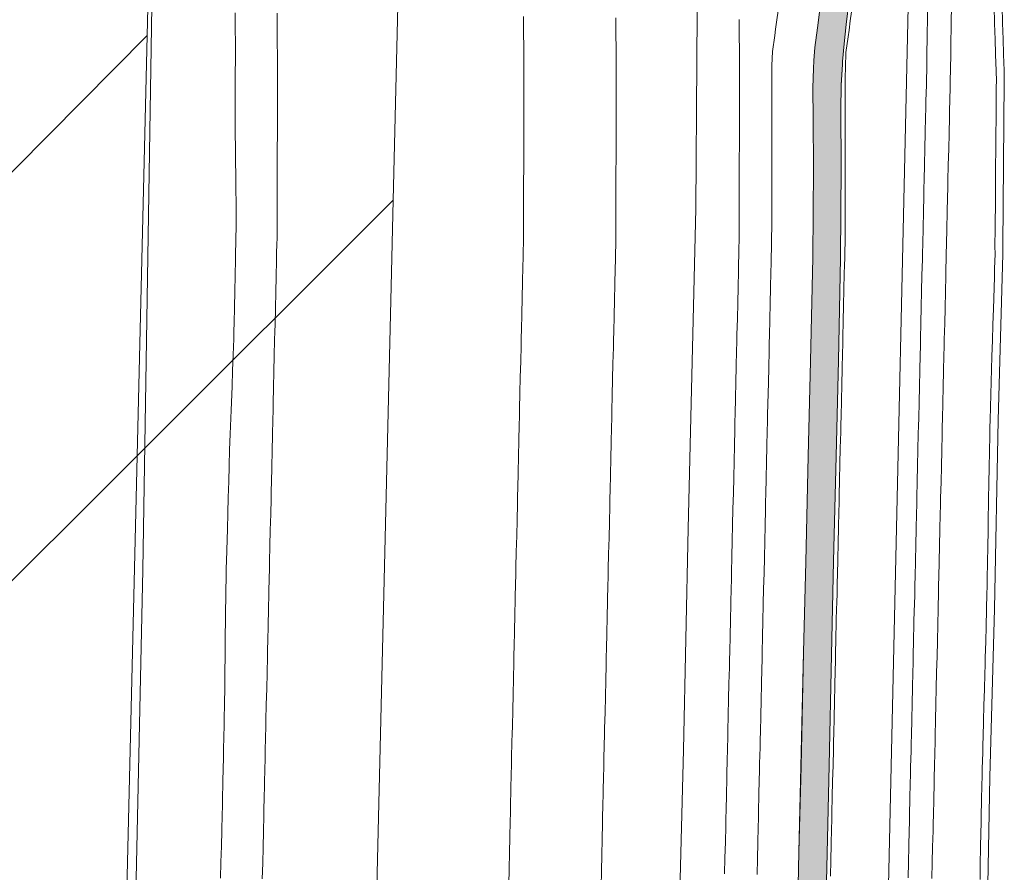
# Model space of a CAD drawing. Header units: metres. Extents: x 250001 to 257773, y 598992 to 609118.
# Tile 496 of 656: x 253767 to 253892, y 604695 to 604803. Entities that reach past the tile are written whole.
import ezdxf
from ezdxf.lldxf.tags import DXFTag

# ---------------------------------------------------------------- set-up
doc = ezdxf.new("R2010")
doc.units = ezdxf.units.M
for name, color, linetype, lineweight in [('B-WE-GR-BOUWLAND-GV', 252, 'Continuous', 13), ('B-WE-GR-GRAS-GV', 252, 'Continuous', 13), ('B-WE-GW-TALUD_KRUIN-G', 252, 'Continuous', 18), ('B-WE-KG-GRENS_PERCEEL-G', 150, 'KG-PERCEEL', 18), ('B-WE-OG-WATER-GV', 252, 'Continuous', 18), ('B-WE-OG-WATER_SLOOT-GV', 252, 'Continuous', 18), ('B-WE-VH-VERHARDING_GESLOTEN-GV', 252, 'Continuous', 18), ('N-WE-VH-VERHARDING_ASFALT-A', 252, 'Continuous', 18), ('X-XX-AL-REFERENTIE-G', 7, 'Continuous', 18)]:
    doc.layers.add(name, color=color, linetype=linetype, lineweight=lineweight)
doc.styles.get("Standard").update_dxf_attribs({"font": 'NLCS-ISO.ttf'})
tags = doc.linetypes.add('KG-PERCEEL', pattern='A,5.5,-2,["P",Standard,S=1.8,R=0,X=-0.5,Y=-0.9],-2,5.5,-2,[5,NLCS.SHX,S=0.75,R=0,X=0,Y=0],-2', length=19).pattern_tags.tags
tags[6] = DXFTag(74, 10)

# ---------------------------------------------------------------- blocks, each defined once
blk = doc.blocks.new('BS2021-132-Xref-KAD-20210617')
at = {"layer": 'B-WE-KG-GRENS_PERCEEL-G', "flags": 128}
for points in [[(253792.186, 604940.261), (253804.462, 604916.397), (253811.112, 604900.297), (253813.686, 604889.4), (253815.836, 604875.12), (253816.456, 604860.65), (253814.54, 604780.12)], [(253786.712, 604934.788), (253783.525, 604800.898)], [(253880.357, 604845.815), (253865.184, 604168.152), (253841.404, 604155.428)], [(253837.061, 604153.104), (253837.14, 604159.91), (253837.47, 604175.98), (253840.21, 604271.44), (253841.37, 604319.24), (253842.61, 604368.89), (253844.36, 604421.76), (253845.81, 604476.66), (253846.42, 604500), (253847.04, 604519.96), (253847.12, 604532.57), (253847.23, 604558.2), (253848.39, 604609.04), (253849.97, 604665.21), (253851.13, 604710.81), (253851.71, 604738.72), (253852.7, 604779.03), (253852.94, 604816.25), (253852.987, 604818.495)], [(253684.111, 604700.428), (253783.525, 604800.898)], [(253783.525, 604800.898), (253782.263, 604747.903)], [(253814.54, 604780.12), (253782.263, 604747.903)], [(253814.54, 604780.12), (253814.28, 604769.25), (253810.254, 604600.094)], [(253782.263, 604747.903), (253696.109, 604661.909)], [(253782.263, 604747.903), (253778.018, 604569.561)]]:
    blk.add_lwpolyline(points, dxfattribs=at)
blk = doc.blocks.new('BS2021-132-Xref-BGT-GRIJS-20210617-aangepast')
at = {"layer": 'B-WE-GR-BOUWLAND-GV', "flags": 128}
blk.add_lwpolyline([(253767.448, 604562.234), (253770.34, 604564.97), (253779.524, 604573.753), (253783.004, 604733.534), (253785.981, 604920.396)], dxfattribs=at)
at = {"layer": 'B-WE-GR-GRAS-GV', "flags": 128}
for points in [[(253792.778, 604694.655), (253792.835, 604696.654), (253792.893, 604698.653), (253792.95, 604700.652), (253793.002, 604702.652), (253793.022, 604703.675), (253793.041, 604704.651), (253793.081, 604706.651), (253793.12, 604708.651), (253793.139, 604709.582), (253793.16, 604710.65), (253793.2, 604712.65), (253793.22, 604713.672), (253793.239, 604714.649), (253793.279, 604716.649), (253793.309, 604718.649), (253793.331, 604720.649), (253793.352, 604722.649), (253793.363, 604723.672), (253793.373, 604724.649), (253793.439, 604730.649), (253793.441, 604730.833), (253793.471, 604732.649), (253793.5, 604733.671), (253793.527, 604734.648), (253793.639, 604738.646), (253793.696, 604740.646), (253793.752, 604742.645), (253793.781, 604743.667), (253793.808, 604744.644), (253793.864, 604746.643), (253793.926, 604748.643), (253794.001, 604750.641), (253794.076, 604752.64), (253794.114, 604753.662), (253794.15, 604754.622), (253794.151, 604754.639), (253794.225, 604756.638), (253794.301, 604758.637), (253794.377, 604760.635), (253794.451, 604762.634), (253794.473, 604763.656), (253794.494, 604764.634), (253794.536, 604766.633), (253794.578, 604768.633), (253794.62, 604770.632), (253794.662, 604772.632), (253794.684, 604773.653), (253794.704, 604774.632), (253794.723, 604775.523), (253794.745, 604776.545), (253794.745, 604776.631), (253794.743, 604778.632), (253794.699, 604782.634), (253794.688, 604783.656), (253794.677, 604784.635), (253794.608, 604790.638), (253794.606, 604792.639), (253794.616, 604793.66), (253794.625, 604794.639), (253794.643, 604796.639), (253794.65, 604797.349), (253794.662, 604798.639), (253794.662, 604798.66), (253794.645, 604799.884), (253794.644, 604801.824), (253794.644, 604802.629), (253794.642, 604803.764)], [(253785.981, 604920.396), (253783.004, 604733.534), (253779.524, 604573.753)], [(253872.008, 604805.432), (253871.644, 604802.283), (253871.36, 604799.856), (253871.177, 604797.622), (253871.153, 604797.246), (253870.984, 604794.654), (253870.943, 604791.424), (253870.982, 604784.348), (253870.934, 604772.814), (253870.667, 604759.915), (253870.356, 604747.854), (253870.043, 604734.595), (253869.787, 604722.817), (253869.467, 604708.833), (253869.227, 604697.81), (253868.918, 604683.514)], [(253869.652, 604694.887), (253869.698, 604696.887), (253869.744, 604698.886), (253869.79, 604700.886), (253869.813, 604701.908), (253869.836, 604702.885), (253869.882, 604704.884), (253869.928, 604706.884), (253869.949, 604707.816), (253869.973, 604708.883), (253870.019, 604710.883), (253870.043, 604711.906), (253870.065, 604712.882), (253870.111, 604714.882), (253870.157, 604716.881), (253870.203, 604718.881), (253870.249, 604720.88), (253870.272, 604721.903), (253870.295, 604722.88), (253870.341, 604724.879), (253870.386, 604726.879), (253870.432, 604728.878), (253870.437, 604729.062), (253870.478, 604730.878), (253870.502, 604731.9), (253870.524, 604732.877), (253870.57, 604734.877), (253870.616, 604736.876), (253870.662, 604738.876), (253870.708, 604740.875), (253870.731, 604741.897), (253870.754, 604742.874), (253870.799, 604744.874), (253870.845, 604746.873), (253870.891, 604748.873), (253870.937, 604750.872), (253870.961, 604751.894), (253870.983, 604752.854), (253870.983, 604752.872), (253871.029, 604754.871), (253871.075, 604756.871), (253871.121, 604758.87), (253871.167, 604760.87), (253871.19, 604761.891), (253871.212, 604762.869), (253871.258, 604764.869), (253871.304, 604766.868), (253871.35, 604768.868), (253871.396, 604770.867), (253871.419, 604771.888), (253871.442, 604772.867), (253871.462, 604773.758), (253871.486, 604774.78), (253871.486, 604774.866), (253871.49, 604776.867), (253871.493, 604778.867), (253871.497, 604780.867), (253871.499, 604781.889), (253871.5, 604782.868), (253871.504, 604784.868), (253871.508, 604786.869), (253871.511, 604788.869), (253871.515, 604790.87), (253871.517, 604791.891), (253871.519, 604792.87), (253871.522, 604794.871), (253871.524, 604795.581), (253871.526, 604796.871), (253871.526, 604796.892), (253871.603, 604798.759), (253871.877, 604800.747), (253871.991, 604801.572), (253872.15, 604802.734), (253872.421, 604804.723)], [(253879.438, 604694.662), (253879.484, 604696.662), (253879.53, 604698.661), (253879.575, 604700.66), (253879.599, 604701.683), (253879.621, 604702.66), (253879.667, 604704.659), (253879.713, 604706.659), (253879.735, 604707.591), (253879.759, 604708.658), (253879.805, 604710.658), (253879.829, 604711.68), (253879.851, 604712.657), (253879.897, 604714.657), (253879.943, 604716.656), (253879.989, 604718.656), (253880.035, 604720.655), (253880.059, 604721.678), (253880.081, 604722.655), (253880.127, 604724.654), (253880.173, 604726.654), (253880.219, 604728.653), (253880.224, 604728.837), (253880.265, 604730.653), (253880.289, 604731.675), (253880.311, 604732.652), (253880.357, 604734.651), (253880.403, 604736.651), (253880.449, 604738.65), (253880.495, 604740.65), (253880.519, 604741.672), (253880.541, 604742.649), (253880.587, 604744.649), (253880.633, 604746.648), (253880.679, 604748.648), (253880.725, 604750.647), (253880.749, 604751.669), (253880.771, 604752.629), (253880.771, 604752.647), (253880.817, 604754.646), (253880.863, 604756.646), (253880.909, 604758.645), (253880.955, 604760.645), (253880.979, 604761.666), (253881.001, 604762.644), (253881.047, 604764.644), (253881.093, 604766.643), (253881.139, 604768.643), (253881.185, 604770.642), (253881.209, 604771.663), (253881.231, 604772.641), (253881.252, 604773.533), (253881.275, 604774.555), (253881.277, 604774.641), (253881.323, 604776.64), (253881.369, 604778.64), (253881.415, 604780.639), (253881.438, 604781.66), (253881.461, 604782.639), (253881.507, 604784.638), (253881.553, 604786.638), (253881.599, 604788.637), (253881.645, 604790.637), (253881.668, 604791.657), (253881.691, 604792.636), (253881.737, 604794.636), (253881.753, 604795.345), (253881.783, 604796.635), (253881.783, 604796.656), (253881.812, 604798.61), (253881.841, 604800.608), (253881.852, 604801.437), (253881.868, 604802.605), (253881.894, 604804.603)], [(253872.421, 604804.723), (253872.15, 604802.734), (253871.991, 604801.572), (253871.877, 604800.747), (253871.603, 604798.759), (253871.526, 604796.892), (253871.526, 604796.871), (253871.524, 604795.581), (253871.522, 604794.871), (253871.519, 604792.87), (253871.517, 604791.891), (253871.515, 604790.87), (253871.511, 604788.869), (253871.508, 604786.869), (253871.504, 604784.868), (253871.5, 604782.868), (253871.499, 604781.889), (253871.497, 604780.867), (253871.493, 604778.867), (253871.49, 604776.867), (253871.486, 604774.866), (253871.486, 604774.78), (253871.462, 604773.758), (253871.442, 604772.867), (253871.419, 604771.888), (253871.396, 604770.867), (253871.35, 604768.868), (253871.304, 604766.868), (253871.258, 604764.869), (253871.212, 604762.869), (253871.19, 604761.891), (253871.167, 604760.87), (253871.121, 604758.87), (253871.075, 604756.871), (253871.029, 604754.871), (253870.983, 604752.872), (253870.983, 604752.854), (253870.961, 604751.894), (253870.937, 604750.872), (253870.891, 604748.873), (253870.845, 604746.873), (253870.799, 604744.874), (253870.754, 604742.874), (253870.731, 604741.897), (253870.708, 604740.875), (253870.662, 604738.876), (253870.616, 604736.876), (253870.57, 604734.877), (253870.524, 604732.877), (253870.502, 604731.9), (253870.478, 604730.878), (253870.437, 604729.062), (253870.432, 604728.878), (253870.386, 604726.879), (253870.341, 604724.879), (253870.295, 604722.88), (253870.272, 604721.903), (253870.249, 604720.88), (253870.203, 604718.881), (253870.157, 604716.881), (253870.111, 604714.882), (253870.065, 604712.882), (253870.043, 604711.906), (253870.019, 604710.883), (253869.973, 604708.883), (253869.949, 604707.816), (253869.928, 604706.884), (253869.882, 604704.884), (253869.836, 604702.885), (253869.813, 604701.908), (253869.79, 604700.886), (253869.744, 604698.886), (253869.698, 604696.887), (253869.652, 604694.887)], [(253881.894, 604804.603), (253881.868, 604802.605), (253881.852, 604801.437), (253881.841, 604800.608), (253881.812, 604798.61), (253881.783, 604796.656), (253881.783, 604796.635), (253881.753, 604795.345), (253881.737, 604794.636), (253881.691, 604792.636), (253881.668, 604791.657), (253881.645, 604790.637), (253881.599, 604788.637), (253881.553, 604786.638), (253881.507, 604784.638), (253881.461, 604782.639), (253881.438, 604781.66), (253881.415, 604780.639), (253881.369, 604778.64), (253881.323, 604776.64), (253881.277, 604774.641), (253881.275, 604774.555), (253881.252, 604773.533), (253881.231, 604772.641), (253881.209, 604771.663), (253881.185, 604770.642), (253881.139, 604768.643), (253881.093, 604766.643), (253881.047, 604764.644), (253881.001, 604762.644), (253880.979, 604761.666), (253880.955, 604760.645), (253880.909, 604758.645), (253880.863, 604756.646), (253880.817, 604754.646), (253880.771, 604752.647), (253880.771, 604752.629), (253880.749, 604751.669), (253880.725, 604750.647), (253880.679, 604748.648), (253880.633, 604746.648), (253880.587, 604744.649), (253880.541, 604742.649), (253880.519, 604741.672), (253880.495, 604740.65), (253880.449, 604738.65), (253880.403, 604736.651), (253880.357, 604734.651), (253880.311, 604732.652), (253880.289, 604731.675), (253880.265, 604730.653), (253880.224, 604728.837), (253880.219, 604728.653), (253880.173, 604726.654), (253880.127, 604724.654), (253880.081, 604722.655), (253880.059, 604721.678), (253880.035, 604720.655), (253879.989, 604718.656), (253879.943, 604716.656), (253879.897, 604714.657), (253879.851, 604712.657), (253879.829, 604711.68), (253879.805, 604710.658), (253879.759, 604708.658), (253879.735, 604707.591), (253879.713, 604706.659), (253879.667, 604704.659), (253879.621, 604702.66), (253879.599, 604701.683), (253879.575, 604700.66), (253879.53, 604698.661), (253879.484, 604696.662), (253879.438, 604694.662)], [(253882.437, 604694.593), (253882.483, 604696.593), (253882.529, 604698.592), (253882.575, 604700.592), (253882.598, 604701.614), (253882.621, 604702.591), (253882.667, 604704.59), (253882.713, 604706.59), (253882.734, 604707.522), (253882.759, 604708.589), (253882.805, 604710.589), (253882.828, 604711.611), (253882.851, 604712.588), (253882.897, 604714.588), (253882.943, 604716.587), (253882.989, 604718.587), (253883.035, 604720.586), (253883.058, 604721.609), (253883.081, 604722.586), (253883.127, 604724.585), (253883.173, 604726.585), (253883.219, 604728.584), (253883.223, 604728.768), (253883.265, 604730.584), (253883.288, 604731.606), (253883.31, 604732.583), (253883.356, 604734.583), (253883.448, 604738.581), (253883.494, 604740.581), (253883.518, 604741.603), (253883.54, 604742.58), (253883.586, 604744.58), (253883.632, 604746.579), (253883.678, 604748.579), (253883.724, 604750.578), (253883.748, 604751.6), (253883.77, 604752.56), (253883.77, 604752.578), (253883.816, 604754.577), (253883.862, 604756.577), (253883.908, 604758.576), (253883.954, 604760.576), (253883.978, 604761.597), (253884, 604762.575), (253884.046, 604764.575), (253884.092, 604766.574), (253884.138, 604768.574), (253884.184, 604770.573), (253884.208, 604771.594), (253884.23, 604772.572), (253884.251, 604773.464), (253884.274, 604774.486), (253884.276, 604774.572), (253884.322, 604776.571), (253884.368, 604778.571), (253884.414, 604780.57), (253884.438, 604781.591), (253884.46, 604782.57), (253884.506, 604784.569), (253884.552, 604786.569), (253884.598, 604788.568), (253884.644, 604790.568), (253884.668, 604791.588), (253884.69, 604792.567), (253884.736, 604794.567), (253884.752, 604795.276), (253884.782, 604796.566), (253884.783, 604796.588), (253884.812, 604798.566), (253884.841, 604800.566), (253884.852, 604801.396), (253884.868, 604802.566), (253884.894, 604804.565)], [(253856.31, 604695.194), (253856.356, 604697.193), (253856.402, 604699.193), (253856.448, 604701.192), (253856.472, 604702.215), (253856.494, 604703.192), (253856.54, 604705.191), (253856.586, 604707.191), (253856.607, 604708.122), (253856.632, 604709.19), (253856.678, 604711.19), (253856.701, 604712.212), (253856.724, 604713.189), (253856.769, 604715.189), (253856.815, 604717.188), (253856.861, 604719.188), (253856.907, 604721.187), (253856.931, 604722.21), (253856.953, 604723.187), (253856.999, 604725.186), (253857.045, 604727.186), (253857.091, 604729.185), (253857.095, 604729.369), (253857.137, 604731.185), (253857.16, 604732.207), (253857.182, 604733.184), (253857.228, 604735.183), (253857.274, 604737.183), (253857.32, 604739.182), (253857.366, 604741.182), (253857.389, 604742.204), (253857.412, 604743.181), (253857.458, 604745.181), (253857.504, 604747.18), (253857.55, 604749.18), (253857.595, 604751.179), (253857.619, 604752.201), (253857.641, 604753.161), (253857.641, 604753.179), (253857.687, 604755.178), (253857.733, 604757.178), (253857.779, 604759.177), (253857.825, 604761.177), (253857.848, 604762.198), (253857.871, 604763.176), (253857.917, 604765.176), (253857.963, 604767.175), (253858.008, 604769.174), (253858.054, 604771.174), (253858.078, 604772.195), (253858.1, 604773.173), (253858.121, 604774.065), (253858.144, 604775.087), (253858.144, 604775.173), (253858.148, 604777.173), (253858.152, 604779.174), (253858.155, 604781.174), (253858.157, 604782.196), (253858.159, 604783.175), (253858.163, 604785.175), (253858.166, 604787.176), (253858.17, 604789.176), (253858.173, 604791.177), (253858.175, 604792.198), (253858.177, 604793.177), (253858.181, 604795.177), (253858.182, 604795.887), (253858.184, 604797.178), (253858.184, 604797.199), (253858.168, 604798.955), (253858.154, 604800.938), (253858.148, 604801.761), (253858.138, 604802.921)], [(253842.594, 604803.127), (253842.603, 604801.974), (253842.61, 604801.155), (253842.624, 604799.183), (253842.643, 604797.557), (253842.643, 604797.535), (253842.641, 604796.245), (253842.64, 604795.535), (253842.636, 604793.534), (253842.635, 604792.555), (253842.633, 604791.534), (253842.629, 604789.534), (253842.626, 604787.533), (253842.622, 604785.533), (253842.619, 604783.532), (253842.617, 604782.553), (253842.616, 604781.532), (253842.612, 604779.531), (253842.609, 604777.531), (253842.605, 604775.53), (253842.605, 604775.445), (253842.582, 604774.423), (253842.561, 604773.531), (253842.539, 604772.553), (253842.516, 604771.531), (253842.47, 604769.532), (253842.424, 604767.532), (253842.379, 604765.533), (253842.333, 604763.533), (253842.311, 604762.555), (253842.287, 604761.534), (253842.242, 604759.534), (253842.15, 604755.536), (253842.104, 604753.536), (253842.104, 604753.519), (253842.082, 604752.558), (253842.059, 604751.537), (253842.013, 604749.537), (253841.967, 604747.538), (253841.922, 604745.538), (253841.876, 604743.539), (253841.854, 604742.561), (253841.83, 604741.539), (253841.785, 604739.54), (253841.739, 604737.54), (253841.693, 604735.541), (253841.648, 604733.541), (253841.625, 604732.564), (253841.602, 604731.542), (253841.56, 604729.726), (253841.556, 604729.542), (253841.51, 604727.543), (253841.465, 604725.543), (253841.419, 604723.544), (253841.397, 604722.567), (253841.373, 604721.544), (253841.328, 604719.545), (253841.282, 604717.545), (253841.236, 604715.546), (253841.191, 604713.546), (253841.168, 604712.57), (253841.145, 604711.547), (253841.099, 604709.548), (253841.075, 604708.48), (253841.053, 604707.548), (253841.008, 604705.549), (253840.962, 604703.549), (253840.94, 604702.572), (253840.916, 604701.55), (253840.871, 604699.55), (253840.825, 604697.551), (253840.779, 604695.551), (253840.734, 604693.552)], [(253888.498, 604694.454), (253888.537, 604696.453), (253888.576, 604698.453), (253888.616, 604700.453), (253888.635, 604701.476), (253888.655, 604702.452), (253888.694, 604704.452), (253888.733, 604706.451), (253888.751, 604707.383), (253888.78, 604708.451), (253888.835, 604710.45), (253888.862, 604711.473), (253888.889, 604712.449), (253888.944, 604714.449), (253888.998, 604716.448), (253889.053, 604718.447), (253889.107, 604720.447), (253889.135, 604721.469), (253889.162, 604722.446), (253889.216, 604724.445), (253889.271, 604726.444), (253889.326, 604728.444), (253889.331, 604728.628), (253889.364, 604730.443), (253889.383, 604731.466), (253889.401, 604732.443), (253889.437, 604734.443), (253889.474, 604736.442), (253889.511, 604738.442), (253889.547, 604740.442), (253889.566, 604741.464), (253889.584, 604742.441), (253889.621, 604744.441), (253889.657, 604746.441), (253889.694, 604748.44), (253889.731, 604750.44), (253889.749, 604751.462), (253889.767, 604752.422), (253889.768, 604752.44), (253890.008, 604760.436), (253890.039, 604761.458), (253890.068, 604762.436), (253890.128, 604764.435), (253890.189, 604766.434), (253890.309, 604770.432), (253890.34, 604771.453), (253890.369, 604772.431), (253890.396, 604773.323), (253890.379, 604774.346), (253890.38, 604774.432), (253890.398, 604776.432), (253890.432, 604780.432), (253890.441, 604781.453), (253890.45, 604782.432), (253890.467, 604784.432), (253890.485, 604786.432), (253890.502, 604788.432), (253890.52, 604790.433), (253890.529, 604791.454), (253890.537, 604792.433), (253890.555, 604794.433), (253890.561, 604795.143), (253890.533, 604796.434), (253890.533, 604796.455), (253890.47, 604798.483), (253890.407, 604800.488), (253890.38, 604801.32), (253890.342, 604802.493), (253890.275, 604804.497)], [(253884.894, 604804.565), (253884.868, 604802.566), (253884.852, 604801.396), (253884.841, 604800.566), (253884.812, 604798.566), (253884.783, 604796.588), (253884.782, 604796.566), (253884.752, 604795.276), (253884.736, 604794.567), (253884.69, 604792.567), (253884.668, 604791.588), (253884.644, 604790.568), (253884.598, 604788.568), (253884.552, 604786.569), (253884.506, 604784.569), (253884.46, 604782.57), (253884.438, 604781.591), (253884.414, 604780.57), (253884.368, 604778.571), (253884.322, 604776.571), (253884.276, 604774.572), (253884.274, 604774.486), (253884.251, 604773.464), (253884.23, 604772.572), (253884.208, 604771.594), (253884.184, 604770.573), (253884.138, 604768.574), (253884.092, 604766.574), (253884.046, 604764.575), (253884, 604762.575), (253883.978, 604761.597), (253883.954, 604760.576), (253883.908, 604758.576), (253883.862, 604756.577), (253883.816, 604754.577), (253883.77, 604752.578), (253883.77, 604752.56), (253883.748, 604751.6), (253883.724, 604750.578), (253883.678, 604748.579), (253883.632, 604746.579), (253883.586, 604744.58), (253883.54, 604742.58), (253883.518, 604741.603), (253883.494, 604740.581), (253883.448, 604738.581), (253883.356, 604734.583), (253883.31, 604732.583), (253883.288, 604731.606), (253883.265, 604730.584), (253883.223, 604728.768), (253883.219, 604728.584), (253883.173, 604726.585), (253883.127, 604724.585), (253883.081, 604722.586), (253883.058, 604721.609), (253883.035, 604720.586), (253882.989, 604718.587), (253882.943, 604716.587), (253882.897, 604714.588), (253882.851, 604712.588), (253882.828, 604711.611), (253882.805, 604710.589), (253882.759, 604708.589), (253882.734, 604707.522), (253882.713, 604706.59), (253882.667, 604704.59), (253882.621, 604702.591), (253882.598, 604701.614), (253882.575, 604700.592), (253882.529, 604698.592), (253882.483, 604696.593), (253882.437, 604694.593)], [(253860.405, 604695.1), (253860.451, 604697.099), (253860.496, 604699.099), (253860.542, 604701.098), (253860.566, 604702.121), (253860.588, 604703.098), (253860.634, 604705.097), (253860.68, 604707.097), (253860.701, 604708.028), (253860.726, 604709.096), (253860.772, 604711.096), (253860.795, 604712.118), (253860.818, 604713.095), (253860.864, 604715.095), (253860.909, 604717.094), (253860.955, 604719.094), (253861.001, 604721.093), (253861.025, 604722.115), (253861.047, 604723.092), (253861.093, 604725.092), (253861.139, 604727.091), (253861.185, 604729.091), (253861.189, 604729.275), (253861.231, 604731.09), (253861.254, 604732.113), (253861.277, 604733.09), (253861.322, 604735.089), (253861.368, 604737.089), (253861.414, 604739.088), (253861.46, 604741.088), (253861.484, 604742.11), (253861.506, 604743.087), (253861.552, 604745.087), (253861.598, 604747.086), (253861.644, 604749.086), (253861.69, 604751.085), (253861.713, 604752.107), (253861.735, 604753.067), (253861.735, 604753.085), (253861.827, 604757.083), (253861.873, 604759.083), (253861.919, 604761.082), (253861.942, 604762.104), (253861.965, 604763.082), (253862.011, 604765.081), (253862.057, 604767.081), (253862.102, 604769.08), (253862.148, 604771.08), (253862.172, 604772.101), (253862.194, 604773.079), (253862.215, 604773.971), (253862.238, 604774.993), (253862.238, 604775.079), (253862.242, 604777.079), (253862.246, 604779.08), (253862.249, 604781.08), (253862.251, 604782.102), (253862.253, 604783.081), (253862.257, 604785.081), (253862.26, 604787.081), (253862.264, 604789.082), (253862.267, 604791.082), (253862.269, 604792.104), (253862.271, 604793.083), (253862.275, 604795.083), (253862.276, 604795.793), (253862.278, 604797.084), (253862.278, 604797.105), (253862.354, 604798.894), (253862.628, 604800.876), (253862.742, 604801.698), (253862.901, 604802.857), (253863.172, 604804.839)], [(253858.138, 604802.921), (253858.148, 604801.761), (253858.154, 604800.938), (253858.168, 604798.955), (253858.184, 604797.199), (253858.184, 604797.178), (253858.182, 604795.887), (253858.181, 604795.177), (253858.177, 604793.177), (253858.175, 604792.198), (253858.173, 604791.177), (253858.17, 604789.176), (253858.166, 604787.176), (253858.163, 604785.175), (253858.159, 604783.175), (253858.157, 604782.196), (253858.155, 604781.174), (253858.152, 604779.174), (253858.148, 604777.173), (253858.144, 604775.173), (253858.144, 604775.087), (253858.121, 604774.065), (253858.1, 604773.173), (253858.078, 604772.195), (253858.054, 604771.174), (253858.008, 604769.174), (253857.963, 604767.175), (253857.917, 604765.176), (253857.871, 604763.176), (253857.848, 604762.198), (253857.825, 604761.177), (253857.779, 604759.177), (253857.733, 604757.178), (253857.687, 604755.178), (253857.641, 604753.179), (253857.641, 604753.161), (253857.619, 604752.201), (253857.595, 604751.179), (253857.55, 604749.18), (253857.504, 604747.18), (253857.458, 604745.181), (253857.412, 604743.181), (253857.389, 604742.204), (253857.366, 604741.182), (253857.32, 604739.182), (253857.274, 604737.183), (253857.228, 604735.183), (253857.182, 604733.184), (253857.16, 604732.207), (253857.137, 604731.185), (253857.095, 604729.369), (253857.091, 604729.185), (253857.045, 604727.186), (253856.999, 604725.186), (253856.953, 604723.187), (253856.931, 604722.21), (253856.907, 604721.187), (253856.861, 604719.188), (253856.815, 604717.188), (253856.769, 604715.189), (253856.724, 604713.189), (253856.701, 604712.212), (253856.678, 604711.19), (253856.632, 604709.19), (253856.607, 604708.122), (253856.586, 604707.191), (253856.54, 604705.191), (253856.494, 604703.192), (253856.472, 604702.215), (253856.448, 604701.192), (253856.402, 604699.193), (253856.356, 604697.193), (253856.31, 604695.194)], [(253866.268, 604723.123), (253866.534, 604734.54), (253866.851, 604747.838), (253867.132, 604759.836), (253867.419, 604772.911), (253867.511, 604784.182), (253867.464, 604790.394), (253867.435, 604794.29), (253867.501, 604796.717), (253867.567, 604797.752), (253867.691, 604799.389), (253867.996, 604801.862), (253868.351, 604804.498)], [(253863.172, 604804.839), (253862.901, 604802.857), (253862.742, 604801.698), (253862.628, 604800.876), (253862.354, 604798.894), (253862.278, 604797.105), (253862.278, 604797.084), (253862.276, 604795.793), (253862.275, 604795.083), (253862.271, 604793.083), (253862.269, 604792.104), (253862.267, 604791.082), (253862.264, 604789.082), (253862.26, 604787.081), (253862.257, 604785.081), (253862.253, 604783.081), (253862.251, 604782.102), (253862.249, 604781.08), (253862.246, 604779.08), (253862.242, 604777.079), (253862.238, 604775.079), (253862.238, 604774.993), (253862.215, 604773.971), (253862.194, 604773.079), (253862.172, 604772.101), (253862.148, 604771.08), (253862.102, 604769.08), (253862.057, 604767.081), (253862.011, 604765.081), (253861.965, 604763.082), (253861.942, 604762.104), (253861.919, 604761.082), (253861.873, 604759.083), (253861.827, 604757.083), (253861.735, 604753.085), (253861.735, 604753.067), (253861.713, 604752.107), (253861.69, 604751.085), (253861.644, 604749.086), (253861.598, 604747.086), (253861.552, 604745.087), (253861.506, 604743.087), (253861.484, 604742.11), (253861.46, 604741.088), (253861.414, 604739.088), (253861.368, 604737.089), (253861.322, 604735.089), (253861.277, 604733.09), (253861.254, 604732.113), (253861.231, 604731.09), (253861.189, 604729.275), (253861.185, 604729.091), (253861.139, 604727.091), (253861.093, 604725.092), (253861.047, 604723.092), (253861.025, 604722.115), (253861.001, 604721.093), (253860.955, 604719.094), (253860.909, 604717.094), (253860.864, 604715.095), (253860.818, 604713.095), (253860.795, 604712.118), (253860.772, 604711.096), (253860.726, 604709.096), (253860.701, 604708.028), (253860.68, 604707.097), (253860.634, 604705.097), (253860.588, 604703.098), (253860.566, 604702.121), (253860.542, 604701.098), (253860.496, 604699.099), (253860.451, 604697.099), (253860.405, 604695.1)], [(253865.37, 604683.298), (253865.668, 604697.922), (253865.936, 604708.735), (253866.268, 604723.123)]]:
    blk.add_lwpolyline(points, dxfattribs=at)
at = {"layer": 'B-WE-GW-TALUD_KRUIN-G', "flags": 128}
for points in [[(253879.438, 604694.662), (253879.484, 604696.662), (253879.53, 604698.661), (253879.575, 604700.66), (253879.599, 604701.683), (253879.621, 604702.66), (253879.667, 604704.659), (253879.713, 604706.659), (253879.735, 604707.591), (253879.759, 604708.658), (253879.805, 604710.658), (253879.829, 604711.68), (253879.851, 604712.657), (253879.897, 604714.657), (253879.943, 604716.656), (253879.989, 604718.656), (253880.035, 604720.655), (253880.059, 604721.678), (253880.081, 604722.655), (253880.127, 604724.654), (253880.173, 604726.654), (253880.219, 604728.653), (253880.224, 604728.837), (253880.265, 604730.653), (253880.289, 604731.675), (253880.311, 604732.652), (253880.357, 604734.651), (253880.403, 604736.651), (253880.449, 604738.65), (253880.495, 604740.65), (253880.519, 604741.672), (253880.541, 604742.649), (253880.587, 604744.649), (253880.633, 604746.648), (253880.679, 604748.648), (253880.725, 604750.647), (253880.749, 604751.669), (253880.771, 604752.629), (253880.771, 604752.647), (253880.817, 604754.646), (253880.863, 604756.646), (253880.909, 604758.645), (253880.955, 604760.645), (253880.979, 604761.666), (253881.001, 604762.644), (253881.047, 604764.644), (253881.093, 604766.643), (253881.139, 604768.643), (253881.185, 604770.642), (253881.209, 604771.663), (253881.231, 604772.641), (253881.252, 604773.533), (253881.275, 604774.555), (253881.277, 604774.641), (253881.323, 604776.64), (253881.369, 604778.64), (253881.415, 604780.639), (253881.438, 604781.66), (253881.461, 604782.639), (253881.507, 604784.638), (253881.553, 604786.638), (253881.599, 604788.637), (253881.645, 604790.637), (253881.668, 604791.657), (253881.691, 604792.636), (253881.737, 604794.636), (253881.753, 604795.345), (253881.783, 604796.635), (253881.783, 604796.656), (253881.812, 604798.61), (253881.841, 604800.608), (253881.852, 604801.437), (253881.868, 604802.605), (253881.894, 604804.603)], [(253882.437, 604694.593), (253882.483, 604696.593), (253882.529, 604698.592), (253882.575, 604700.592), (253882.598, 604701.614), (253882.621, 604702.591), (253882.667, 604704.59), (253882.713, 604706.59), (253882.734, 604707.522), (253882.759, 604708.589), (253882.805, 604710.589), (253882.828, 604711.611), (253882.851, 604712.588), (253882.897, 604714.588), (253882.943, 604716.587), (253882.989, 604718.587), (253883.035, 604720.586), (253883.058, 604721.609), (253883.081, 604722.586), (253883.127, 604724.585), (253883.173, 604726.585), (253883.219, 604728.584), (253883.223, 604728.768), (253883.265, 604730.584), (253883.288, 604731.606), (253883.31, 604732.583), (253883.356, 604734.583), (253883.448, 604738.581), (253883.494, 604740.581), (253883.518, 604741.603), (253883.54, 604742.58), (253883.586, 604744.58), (253883.632, 604746.579), (253883.678, 604748.579), (253883.724, 604750.578), (253883.748, 604751.6), (253883.77, 604752.56), (253883.77, 604752.578), (253883.816, 604754.577), (253883.862, 604756.577), (253883.908, 604758.576), (253883.954, 604760.576), (253883.978, 604761.597), (253884, 604762.575), (253884.046, 604764.575), (253884.092, 604766.574), (253884.138, 604768.574), (253884.184, 604770.573), (253884.208, 604771.594), (253884.23, 604772.572), (253884.251, 604773.464), (253884.274, 604774.486), (253884.276, 604774.572), (253884.322, 604776.571), (253884.368, 604778.571), (253884.414, 604780.57), (253884.438, 604781.591), (253884.46, 604782.57), (253884.506, 604784.569), (253884.552, 604786.569), (253884.598, 604788.568), (253884.644, 604790.568), (253884.668, 604791.588), (253884.69, 604792.567), (253884.736, 604794.567), (253884.752, 604795.276), (253884.782, 604796.566), (253884.783, 604796.588), (253884.812, 604798.566), (253884.841, 604800.566), (253884.852, 604801.396), (253884.868, 604802.566), (253884.894, 604804.565)], [(253881.894, 604804.603), (253881.868, 604802.605), (253881.852, 604801.437), (253881.841, 604800.608), (253881.812, 604798.61), (253881.783, 604796.656), (253881.783, 604796.635), (253881.753, 604795.345), (253881.737, 604794.636), (253881.691, 604792.636), (253881.668, 604791.657), (253881.645, 604790.637), (253881.599, 604788.637), (253881.553, 604786.638), (253881.507, 604784.638), (253881.461, 604782.639), (253881.438, 604781.66), (253881.415, 604780.639), (253881.369, 604778.64), (253881.323, 604776.64), (253881.277, 604774.641), (253881.275, 604774.555), (253881.252, 604773.533), (253881.231, 604772.641), (253881.209, 604771.663), (253881.185, 604770.642), (253881.139, 604768.643), (253881.093, 604766.643), (253881.047, 604764.644), (253881.001, 604762.644), (253880.979, 604761.666), (253880.955, 604760.645), (253880.909, 604758.645), (253880.863, 604756.646), (253880.817, 604754.646), (253880.771, 604752.647), (253880.771, 604752.629), (253880.749, 604751.669), (253880.725, 604750.647), (253880.679, 604748.648), (253880.633, 604746.648), (253880.587, 604744.649), (253880.541, 604742.649), (253880.519, 604741.672), (253880.495, 604740.65), (253880.449, 604738.65), (253880.403, 604736.651), (253880.357, 604734.651), (253880.311, 604732.652), (253880.289, 604731.675), (253880.265, 604730.653), (253880.224, 604728.837), (253880.219, 604728.653), (253880.173, 604726.654), (253880.127, 604724.654), (253880.081, 604722.655), (253880.059, 604721.678), (253880.035, 604720.655), (253879.989, 604718.656), (253879.943, 604716.656), (253879.897, 604714.657), (253879.851, 604712.657), (253879.829, 604711.68), (253879.805, 604710.658), (253879.759, 604708.658), (253879.735, 604707.591), (253879.713, 604706.659), (253879.667, 604704.659), (253879.621, 604702.66), (253879.599, 604701.683), (253879.575, 604700.66), (253879.53, 604698.661), (253879.484, 604696.662), (253879.438, 604694.662)]]:
    blk.add_lwpolyline(points, dxfattribs=at)
at = {"layer": 'B-WE-OG-WATER-GV', "flags": 128}
for points in [[(253799.9, 604803.694), (253799.91, 604802.557), (253799.917, 604801.751), (253799.931, 604799.807), (253799.957, 604798.538), (253799.957, 604798.517), (253799.955, 604797.227), (253799.954, 604796.517), (253799.95, 604794.516), (253799.949, 604793.537), (253799.947, 604792.516), (253799.943, 604790.515), (253799.94, 604788.515), (253799.936, 604786.514), (253799.933, 604784.514), (253799.931, 604783.535), (253799.93, 604782.513), (253799.926, 604780.513), (253799.923, 604778.513), (253799.919, 604776.512), (253799.919, 604776.426), (253799.896, 604775.404), (253799.875, 604774.513), (253799.853, 604773.534), (253799.83, 604772.513), (253799.784, 604770.514), (253799.738, 604768.514), (253799.693, 604766.515), (253799.647, 604764.515), (253799.624, 604763.537), (253799.601, 604762.516), (253799.555, 604760.516), (253799.51, 604758.517), (253799.464, 604756.517), (253799.418, 604754.518), (253799.418, 604754.5), (253799.396, 604753.54), (253799.373, 604752.518), (253799.327, 604750.519), (253799.281, 604748.519), (253799.236, 604746.52), (253799.19, 604744.52), (253799.167, 604743.543), (253799.144, 604742.521), (253799.098, 604740.521), (253799.053, 604738.522), (253799.007, 604736.523), (253798.961, 604734.523), (253798.939, 604733.546), (253798.916, 604732.524), (253798.874, 604730.708), (253798.87, 604730.524), (253798.824, 604728.525), (253798.778, 604726.525), (253798.733, 604724.526), (253798.71, 604723.549), (253798.687, 604722.526), (253798.641, 604720.527), (253798.596, 604718.527), (253798.55, 604716.528), (253798.504, 604714.528), (253798.482, 604713.551), (253798.459, 604712.529), (253798.413, 604710.529), (253798.388, 604709.461), (253798.367, 604708.53), (253798.321, 604706.53), (253798.276, 604704.531), (253798.253, 604703.554), (253798.23, 604702.531), (253798.184, 604700.532), (253798.139, 604698.532), (253798.093, 604696.533), (253798.047, 604694.533)], [(253829.099, 604693.819), (253829.145, 604695.819), (253829.19, 604697.818), (253829.236, 604699.818), (253829.282, 604701.817), (253829.305, 604702.84), (253829.328, 604703.817), (253829.373, 604705.816), (253829.419, 604707.816), (253829.44, 604708.747), (253829.465, 604709.815), (253829.51, 604711.815), (253829.534, 604712.837), (253829.556, 604713.814), (253829.602, 604715.814), (253829.647, 604717.813), (253829.693, 604719.813), (253829.739, 604721.812), (253829.762, 604722.834), (253829.785, 604723.811), (253829.83, 604725.811), (253829.876, 604727.81), (253829.922, 604729.81), (253829.926, 604729.994), (253829.967, 604731.809), (253829.991, 604732.832), (253830.013, 604733.809), (253830.059, 604735.808), (253830.104, 604737.808), (253830.15, 604739.807), (253830.196, 604741.807), (253830.219, 604742.829), (253830.242, 604743.806), (253830.287, 604745.806), (253830.333, 604747.805), (253830.379, 604749.805), (253830.424, 604751.804), (253830.448, 604752.826), (253830.47, 604753.786), (253830.47, 604753.804), (253830.516, 604755.803), (253830.562, 604757.803), (253830.607, 604759.802), (253830.653, 604761.802), (253830.676, 604762.823), (253830.699, 604763.801), (253830.744, 604765.801), (253830.836, 604769.799), (253830.881, 604771.799), (253830.905, 604772.82), (253830.927, 604773.798), (253830.948, 604774.69), (253830.971, 604775.712), (253830.971, 604775.798), (253830.974, 604777.798), (253830.978, 604779.799), (253830.981, 604781.799), (253830.983, 604782.821), (253830.985, 604783.8), (253830.988, 604785.8), (253830.992, 604787.801), (253830.995, 604789.801), (253830.999, 604791.802), (253831, 604792.823), (253831.002, 604793.802), (253831.005, 604795.802), (253831.007, 604796.512), (253831.009, 604797.803), (253831.009, 604797.824), (253830.988, 604799.353), (253830.973, 604801.317), (253830.967, 604802.133), (253830.958, 604803.282)]]:
    blk.add_lwpolyline(points, dxfattribs=at)
at = {"layer": 'B-WE-OG-WATER_SLOOT-GV', "flags": 128}
for points in [[(253794.642, 604803.764), (253794.644, 604802.629), (253794.644, 604801.824), (253794.645, 604799.884), (253794.662, 604798.66), (253794.662, 604798.639), (253794.65, 604797.349), (253794.643, 604796.639), (253794.625, 604794.639), (253794.616, 604793.66), (253794.606, 604792.639), (253794.608, 604790.638), (253794.677, 604784.635), (253794.688, 604783.656), (253794.699, 604782.634), (253794.743, 604778.632), (253794.745, 604776.631), (253794.745, 604776.545), (253794.723, 604775.523), (253794.704, 604774.632), (253794.684, 604773.653), (253794.662, 604772.632), (253794.62, 604770.632), (253794.578, 604768.633), (253794.536, 604766.633), (253794.494, 604764.634), (253794.473, 604763.656), (253794.451, 604762.634), (253794.377, 604760.635), (253794.301, 604758.637), (253794.225, 604756.638), (253794.151, 604754.639), (253794.15, 604754.622), (253794.114, 604753.662), (253794.076, 604752.64), (253794.001, 604750.641), (253793.926, 604748.643), (253793.864, 604746.643), (253793.808, 604744.644), (253793.781, 604743.667), (253793.752, 604742.645), (253793.696, 604740.646), (253793.639, 604738.646), (253793.527, 604734.648), (253793.5, 604733.671), (253793.471, 604732.649), (253793.441, 604730.833), (253793.439, 604730.649), (253793.373, 604724.649), (253793.363, 604723.672), (253793.352, 604722.649), (253793.331, 604720.649), (253793.309, 604718.649), (253793.279, 604716.649), (253793.239, 604714.649), (253793.22, 604713.672), (253793.2, 604712.65), (253793.16, 604710.65), (253793.139, 604709.582), (253793.12, 604708.651), (253793.081, 604706.651), (253793.041, 604704.651), (253793.022, 604703.675), (253793.002, 604702.652), (253792.95, 604700.652), (253792.893, 604698.653), (253792.835, 604696.654), (253792.778, 604694.655)], [(253798.047, 604694.533), (253798.093, 604696.533), (253798.139, 604698.532), (253798.184, 604700.532), (253798.23, 604702.531), (253798.253, 604703.554), (253798.276, 604704.531), (253798.321, 604706.53), (253798.367, 604708.53), (253798.388, 604709.461), (253798.413, 604710.529), (253798.459, 604712.529), (253798.482, 604713.551), (253798.504, 604714.528), (253798.55, 604716.528), (253798.596, 604718.527), (253798.641, 604720.527), (253798.687, 604722.526), (253798.71, 604723.549), (253798.733, 604724.526), (253798.778, 604726.525), (253798.824, 604728.525), (253798.87, 604730.524), (253798.874, 604730.708), (253798.916, 604732.524), (253798.939, 604733.546), (253798.961, 604734.523), (253799.007, 604736.523), (253799.053, 604738.522), (253799.098, 604740.521), (253799.144, 604742.521), (253799.167, 604743.543), (253799.19, 604744.52), (253799.236, 604746.52), (253799.281, 604748.519), (253799.327, 604750.519), (253799.373, 604752.518), (253799.396, 604753.54), (253799.418, 604754.5), (253799.418, 604754.518), (253799.464, 604756.517), (253799.51, 604758.517), (253799.555, 604760.516), (253799.601, 604762.516), (253799.624, 604763.537), (253799.647, 604764.515), (253799.693, 604766.515), (253799.738, 604768.514), (253799.784, 604770.514), (253799.83, 604772.513), (253799.853, 604773.534), (253799.875, 604774.513), (253799.896, 604775.404), (253799.919, 604776.426), (253799.919, 604776.512), (253799.923, 604778.513), (253799.926, 604780.513), (253799.93, 604782.513), (253799.931, 604783.535), (253799.933, 604784.514), (253799.936, 604786.514), (253799.94, 604788.515), (253799.943, 604790.515), (253799.947, 604792.516), (253799.949, 604793.537), (253799.95, 604794.516), (253799.954, 604796.517), (253799.955, 604797.227), (253799.957, 604798.517), (253799.957, 604798.538), (253799.931, 604799.807), (253799.917, 604801.751), (253799.91, 604802.557), (253799.9, 604803.694)], [(253840.734, 604693.552), (253840.779, 604695.551), (253840.825, 604697.551), (253840.871, 604699.55), (253840.916, 604701.55), (253840.94, 604702.572), (253840.962, 604703.549), (253841.008, 604705.549), (253841.053, 604707.548), (253841.075, 604708.48), (253841.099, 604709.548), (253841.145, 604711.547), (253841.168, 604712.57), (253841.191, 604713.546), (253841.236, 604715.546), (253841.282, 604717.545), (253841.328, 604719.545), (253841.373, 604721.544), (253841.397, 604722.567), (253841.419, 604723.544), (253841.465, 604725.543), (253841.51, 604727.543), (253841.556, 604729.542), (253841.56, 604729.726), (253841.602, 604731.542), (253841.625, 604732.564), (253841.648, 604733.541), (253841.693, 604735.541), (253841.739, 604737.54), (253841.785, 604739.54), (253841.83, 604741.539), (253841.854, 604742.561), (253841.876, 604743.539), (253841.922, 604745.538), (253841.967, 604747.538), (253842.013, 604749.537), (253842.059, 604751.537), (253842.082, 604752.558), (253842.104, 604753.519), (253842.104, 604753.536), (253842.15, 604755.536), (253842.242, 604759.534), (253842.287, 604761.534), (253842.311, 604762.555), (253842.333, 604763.533), (253842.379, 604765.533), (253842.424, 604767.532), (253842.47, 604769.532), (253842.516, 604771.531), (253842.539, 604772.553), (253842.561, 604773.531), (253842.582, 604774.423), (253842.605, 604775.445), (253842.605, 604775.53), (253842.609, 604777.531), (253842.612, 604779.531), (253842.616, 604781.532), (253842.617, 604782.553), (253842.619, 604783.532), (253842.622, 604785.533), (253842.626, 604787.533), (253842.629, 604789.534), (253842.633, 604791.534), (253842.635, 604792.555), (253842.636, 604793.534), (253842.64, 604795.535), (253842.641, 604796.245), (253842.643, 604797.535), (253842.643, 604797.557), (253842.624, 604799.183), (253842.61, 604801.155), (253842.603, 604801.974), (253842.594, 604803.127)], [(253830.958, 604803.282), (253830.967, 604802.133), (253830.973, 604801.317), (253830.988, 604799.353), (253831.009, 604797.824), (253831.009, 604797.803), (253831.007, 604796.512), (253831.005, 604795.802), (253831.002, 604793.802), (253831, 604792.823), (253830.999, 604791.802), (253830.995, 604789.801), (253830.992, 604787.801), (253830.988, 604785.8), (253830.985, 604783.8), (253830.983, 604782.821), (253830.981, 604781.799), (253830.978, 604779.799), (253830.974, 604777.798), (253830.971, 604775.798), (253830.971, 604775.712), (253830.948, 604774.69), (253830.927, 604773.798), (253830.905, 604772.82), (253830.881, 604771.799), (253830.836, 604769.799), (253830.744, 604765.801), (253830.699, 604763.801), (253830.676, 604762.823), (253830.653, 604761.802), (253830.607, 604759.802), (253830.562, 604757.803), (253830.516, 604755.803), (253830.47, 604753.804), (253830.47, 604753.786), (253830.448, 604752.826), (253830.424, 604751.804), (253830.379, 604749.805), (253830.333, 604747.805), (253830.287, 604745.806), (253830.242, 604743.806), (253830.219, 604742.829), (253830.196, 604741.807), (253830.15, 604739.807), (253830.104, 604737.808), (253830.059, 604735.808), (253830.013, 604733.809), (253829.991, 604732.832), (253829.967, 604731.809), (253829.926, 604729.994), (253829.922, 604729.81), (253829.876, 604727.81), (253829.83, 604725.811), (253829.785, 604723.811), (253829.762, 604722.834), (253829.739, 604721.812), (253829.693, 604719.813), (253829.647, 604717.813), (253829.602, 604715.814), (253829.556, 604713.814), (253829.534, 604712.837), (253829.51, 604711.815), (253829.465, 604709.815), (253829.44, 604708.747), (253829.419, 604707.816), (253829.373, 604705.816), (253829.328, 604703.817), (253829.305, 604702.84), (253829.282, 604701.817), (253829.236, 604699.818), (253829.19, 604697.818), (253829.145, 604695.819), (253829.099, 604693.819)]]:
    blk.add_lwpolyline(points, dxfattribs=at)
at = {"layer": 'B-WE-VH-VERHARDING_GESLOTEN-GV', "flags": 128}
for points in [[(253891.275, 604804.531), (253891.341, 604802.526), (253891.38, 604801.353), (253891.406, 604800.52), (253891.47, 604798.514), (253891.533, 604796.481), (253891.561, 604795.149), (253891.379, 604774.349), (253891.396, 604773.316), (253890.767, 604752.398), (253890.33, 604728.605), (253889.751, 604707.36), (253889.354, 604687.068)], [(253868.351, 604804.498), (253867.996, 604801.862), (253867.691, 604799.389), (253867.567, 604797.752), (253867.501, 604796.717), (253867.435, 604794.29), (253867.464, 604790.394), (253867.511, 604784.182), (253867.419, 604772.911), (253867.132, 604759.836), (253866.851, 604747.838), (253866.534, 604734.54), (253866.268, 604723.123), (253865.936, 604708.735), (253865.668, 604697.922), (253865.37, 604683.298)], [(253868.918, 604683.514), (253869.227, 604697.81), (253869.467, 604708.833), (253869.787, 604722.817), (253870.043, 604734.595), (253870.356, 604747.854), (253870.667, 604759.915), (253870.934, 604772.814), (253870.982, 604784.348), (253870.943, 604791.424), (253870.984, 604794.654), (253871.153, 604797.246), (253871.177, 604797.622), (253871.36, 604799.856), (253871.644, 604802.283), (253872.008, 604805.432)], [(253889.354, 604687.068), (253889.751, 604707.36), (253890.33, 604728.605), (253890.767, 604752.398), (253891.396, 604773.316), (253891.379, 604774.349), (253891.561, 604795.149), (253891.533, 604796.481), (253891.47, 604798.514), (253891.406, 604800.52), (253891.38, 604801.353), (253891.341, 604802.526), (253891.275, 604804.531)], [(253890.275, 604804.497), (253890.342, 604802.493), (253890.38, 604801.32), (253890.407, 604800.488), (253890.47, 604798.483), (253890.533, 604796.455), (253890.533, 604796.434), (253890.561, 604795.143), (253890.555, 604794.433), (253890.537, 604792.433), (253890.529, 604791.454), (253890.52, 604790.433), (253890.502, 604788.432), (253890.485, 604786.432), (253890.467, 604784.432), (253890.45, 604782.432), (253890.441, 604781.453), (253890.432, 604780.432), (253890.398, 604776.432), (253890.38, 604774.432), (253890.379, 604774.346), (253890.396, 604773.323), (253890.369, 604772.431), (253890.34, 604771.453), (253890.309, 604770.432), (253890.189, 604766.434), (253890.128, 604764.435), (253890.068, 604762.436), (253890.039, 604761.458), (253890.008, 604760.436), (253889.768, 604752.44), (253889.767, 604752.422), (253889.749, 604751.462), (253889.731, 604750.44), (253889.694, 604748.44), (253889.657, 604746.441), (253889.621, 604744.441), (253889.584, 604742.441), (253889.566, 604741.464), (253889.547, 604740.442), (253889.511, 604738.442), (253889.474, 604736.442), (253889.437, 604734.443), (253889.401, 604732.443), (253889.383, 604731.466), (253889.364, 604730.443), (253889.331, 604728.628), (253889.326, 604728.444), (253889.271, 604726.444), (253889.216, 604724.445), (253889.162, 604722.446), (253889.135, 604721.469), (253889.107, 604720.447), (253889.053, 604718.447), (253888.998, 604716.448), (253888.944, 604714.449), (253888.889, 604712.449), (253888.862, 604711.473), (253888.835, 604710.45), (253888.78, 604708.451), (253888.751, 604707.383), (253888.733, 604706.451), (253888.694, 604704.452), (253888.655, 604702.452), (253888.635, 604701.476), (253888.616, 604700.453), (253888.576, 604698.453), (253888.537, 604696.453), (253888.498, 604694.454)]]:
    blk.add_lwpolyline(points, dxfattribs=at)
blk = doc.blocks.new('BS2021-132-Xref-toegangsweg gearceerd-aangepast')
at = {"layer": 'N-WE-VH-VERHARDING_ASFALT-A'}
h = blk.add_hatch(color=256, dxfattribs=at)
h.dxf.hatch_style = 1
h.paths.add_polyline_path([(253871.15, 604797.25), (253871.18, 604797.62), (253871.36, 604799.86), (253871.64, 604802.28), (253872.01, 604805.43), (253872.91, 604812.06), (253873.79, 604818.69), (253874.34, 604822.57), (253875.69, 604833.15), (253876.59, 604840.41), (253877.48, 604847.6), (253878.56, 604857.39), (253878.7, 604859.44), (253879.09, 604864.8), (253879.58, 604872.35), (253879.82, 604878.05), (253880.33, 604883.26), (253880.81, 604886.21), (253881.46, 604889.63), (253881.89, 604891.73), (253882.02, 604892.3), (253882.18, 604892.99), (253882.38, 604893.31), (253882.7, 604893.51), (253883.07, 604893.55), (253883.41, 604893.47), (253883.5, 604893.08), (253885.21, 604893.04), (253886.74, 604893.02), (253886.86, 604898.07), (253886.89, 604902.8), (253883.74, 604903.11), (253879.87, 604903.41), (253879.71, 604901.3), (253879.38, 604897.81), (253878.81, 604894.43), (253878.45, 604892.4), (253877.7, 604889.01), (253877.25, 604886.87), (253876.74, 604883.51), (253876.41, 604878.38), (253876.08, 604872.6), (253875.59, 604864.98), (253875.24, 604859.95), (253875.09, 604857.86), (253873.97, 604847.76), (253873.11, 604840.83), (253872.26, 604833.7), (253870.78, 604822.78), (253870.68, 604822.53), (253870.48, 604822.19), (253870.24, 604821.95), (253870.02, 604821.77), (253869.92, 604822.15), (253869.78, 604822.73), (253869.53, 604823.87), (253869.04, 604826.16), (253868.46, 604828.74), (253867.94, 604830.82), (253867.08, 604834.47), (253865.73, 604840.42), (253864.07, 604847.65), (253863.55, 604849.92), (253862.64, 604853.95), (253861.05, 604860.94), (253858.83, 604870.48), (253858.55, 604871.82), (253857, 604871.37), (253855.48, 604870.83), (253856.02, 604868.6), (253856.37, 604867.17), (253857.74, 604861.51), (253859.47, 604854.05), (253860.98, 604847.58), (253862.86, 604839.34), (253864.92, 604830.32), (253865.38, 604828.23), (253865.74, 604826.7), (253866.56, 604822.98), (253866.65, 604822.58), (253866.88, 604821.68), (253867.59, 604818.55), (253868.3, 604815.46), (253868.69, 604813.52), (253868.93, 604812.31), (253869.02, 604811.1), (253868.95, 604809.65), (253868.75, 604807.41), (253868.35, 604804.5), (253868, 604801.86), (253867.69, 604799.39), (253867.57, 604797.75), (253867.5, 604796.72), (253867.43, 604794.29), (253867.46, 604790.39), (253867.51, 604784.18), (253867.42, 604772.91), (253867.13, 604759.84), (253866.85, 604747.84), (253866.53, 604734.54), (253866.27, 604723.12), (253865.94, 604708.73), (253865.67, 604697.92), (253865.37, 604683.3), (253865.12, 604672.84), (253864.8, 604658.34), (253864.6, 604648.17), (253864.61, 604647.25), (253864.37, 604643.92), (253864.07, 604641.68), (253863.65, 604640.2), (253862.5, 604638.62), (253860.96, 604637.09), (253859.26, 604635.51), (253857.56, 604633.67), (253856.22, 604631.68), (253855.1, 604629.54), (253854.27, 604627.31), (253853.45, 604624.8), (253850.47, 604624.86), (253850.22, 604624.86), (253850.14, 604624.72), (253850.14, 604624.39), (253850.14, 604623.34), (253850, 604618.18), (253849.81, 604613.66), (253849.77, 604611.9), (253849.76, 604611.3), (253849.72, 604610.48), (253849.68, 604608.58), (253849.54, 604602.7), (253849.42, 604598.31), (253849.39, 604596.31), (253849.25, 604591.44), (253849.1, 604586.46), (253849.01, 604583.75), (253848.99, 604582.2), (253848.99, 604581.95), (253849.03, 604579.89), (253849.01, 604579.43), (253849.14, 604579.29), (253849.7, 604579.3), (253850.19, 604579.3), (253850.58, 604578.46), (253851.05, 604577.4), (253851.94, 604575.66), (253853.4, 604573.21), (253858.51, 604564.62), (253861.17, 604560.06), (253861.87, 604558.7), (253862.23, 604557.65), (253862.39, 604556.44), (253862.43, 604554.14), (253862.39, 604551.36), (253862.29, 604548.03), (253862.22, 604544.65), (253861.93, 604533.48), (253861.67, 604522.98), (253861.4, 604509.72), (253861.16, 604498.08), (253860.83, 604482.89), (253860.58, 604472.43), (253864.03, 604472.35), (253864.31, 604482.95), (253864.64, 604498.01), (253864.89, 604509.71), (253865.18, 604522.88), (253865.43, 604533.35), (253865.71, 604544.42), (253865.83, 604548.01), (253865.92, 604551.27), (253865.97, 604554.57), (253865.83, 604558.12), (253865.68, 604558.71), (253865.48, 604559.35), (253865.09, 604560.15), (253864.59, 604561.15), (253861.38, 604566.58), (253857.52, 604573.13), (253855.54, 604576.34), (253854.68, 604577.9), (253854.32, 604578.87), (253854.14, 604579.77), (253854.01, 604580.95), (253854.01, 604582.25), (253854, 604583.21), (253854.18, 604583.82), (253854.65, 604584.3), (253854.74, 604584.4), (253854.99, 604584.67), (253855.05, 604586.16), (253855.2, 604591.12), (253855.35, 604596.08), (253855.39, 604598.06), (253855.5, 604602.48), (253855.7, 604608.27), (253855.69, 604608.63), (253864.78, 604607.69), (253864.82, 604615.3), (253864.88, 604621.34), (253864.87, 604622.87), (253864.85, 604624.53), (253860.27, 604624.6), (253857.57, 604624.66), (253856.98, 604624.79), (253857.76, 604627.08), (253858.94, 604629.32), (253860.32, 604631.29), (253862.03, 604633.02), (253863.42, 604634.57), (253864.9, 604635.97), (253866.13, 604637.33), (253867.09, 604638.9), (253867.68, 604640.63), (253867.93, 604642.15), (253868.01, 604643.36), (253868.07, 604646.91), (253868.1, 604647.98), (253868.4, 604658.49), (253868.67, 604672.75), (253868.92, 604683.51), (253869.23, 604697.81), (253869.47, 604708.83), (253869.79, 604722.82), (253870.04, 604734.59), (253870.36, 604747.85), (253870.67, 604759.92), (253870.93, 604772.81), (253870.98, 604784.35), (253870.94, 604791.42), (253870.98, 604794.65)])
at = {"layer": 'B-WE-VH-VERHARDING_GESLOTEN-GV', "flags": 128}
for points in [[(253868.35, 604804.5), (253868, 604801.86), (253867.69, 604799.39), (253867.57, 604797.75), (253867.5, 604796.72), (253867.43, 604794.29), (253867.46, 604790.39), (253867.51, 604784.18), (253867.42, 604772.91), (253867.13, 604759.84), (253866.85, 604747.84), (253866.53, 604734.54), (253866.27, 604723.12), (253865.94, 604708.73), (253865.67, 604697.92), (253865.37, 604683.3)], [(253868.92, 604683.51), (253869.23, 604697.81), (253869.47, 604708.83), (253869.79, 604722.82), (253870.04, 604734.59), (253870.36, 604747.85), (253870.67, 604759.92), (253870.93, 604772.81), (253870.98, 604784.35), (253870.94, 604791.42), (253870.98, 604794.65), (253871.15, 604797.25), (253871.18, 604797.62), (253871.36, 604799.86), (253871.64, 604802.28), (253872.01, 604805.43)]]:
    blk.add_lwpolyline(points, dxfattribs=at)

msp = doc.modelspace()

# ---------------------------------------------------------------- block references
at = {"layer": 'X-XX-AL-REFERENTIE-G'}
for name in ['BS2021-132-Xref-BGT-GRIJS-20210617-aangepast', 'BS2021-132-Xref-KAD-20210617', 'BS2021-132-Xref-toegangsweg gearceerd-aangepast']:
    msp.add_blockref(name, (0, 0), dxfattribs=at)

doc.saveas('drawing.dxf')
